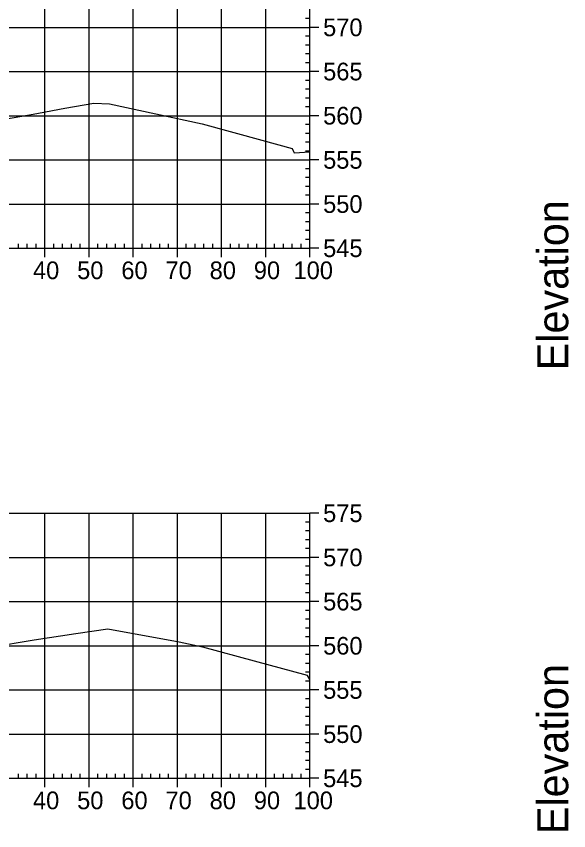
# Model space of a CAD drawing. Extents: x 704834 to 709892, y 372981 to 377533.
# Drawn here: x 708988.4 to 709113.5, y 376269 to 376453.3 of the extents above; entities that cross this region are included whole.
import ezdxf

# ---------------------------------------------------------------- set-up
doc = ezdxf.new("R2010")
doc.units = 0
for name, color, linetype in [('57', 7, 'Continuous'), ('60', 7, 'Continuous'), ('Existing', 7, 'Continuous')]:
    doc.layers.add(name, color=color, linetype=linetype)

msp = doc.modelspace()

# ---------------------------------------------------------------- linework, layer by layer
at = {"layer": '57'}
for p, q in [((708994.91, 376400.82), (708994.91, 376460.82)), ((709004.91, 376400.82), (709004.91, 376460.82)), ((709014.91, 376400.82), (709014.91, 376460.82)), ((709024.91, 376400.82), (709024.91, 376460.82)), ((709034.91, 376400.82), (709034.91, 376460.82)), ((709044.91, 376400.82), (709044.91, 376460.82)), ((709054.91, 376400.82), (709054.91, 376460.82)), ((709054.91, 376400.82), (709054.91, 376460.82)), ((709054.91, 376452.82), (709053.91, 376452.82)), ((708854.91, 376450.82), (709054.91, 376450.82)), ((709056.91, 376450.82), (709054.91, 376450.82)), ((709054.91, 376448.82), (709053.91, 376448.82)), ((709054.91, 376446.82), (709053.91, 376446.82)), ((709054.91, 376444.82), (709053.91, 376444.82)), ((709054.91, 376442.82), (709053.91, 376442.82)), ((708854.91, 376440.82), (709054.91, 376440.82)), ((709056.91, 376440.82), (709054.91, 376440.82)), ((709054.91, 376438.82), (709053.91, 376438.82)), ((709054.91, 376436.82), (709053.91, 376436.82)), ((709054.91, 376434.82), (709053.91, 376434.82)), ((709054.91, 376432.82), (709053.91, 376432.82)), ((708854.91, 376430.82), (709054.91, 376430.82)), ((709056.91, 376430.82), (709054.91, 376430.82)), ((709054.91, 376428.82), (709053.91, 376428.82)), ((709054.91, 376426.82), (709053.91, 376426.82)), ((709054.91, 376424.82), (709053.91, 376424.82)), ((709054.91, 376422.82), (709053.91, 376422.82)), ((708854.91, 376420.82), (709054.91, 376420.82)), ((709056.91, 376420.82), (709054.91, 376420.82)), ((709054.91, 376418.82), (709053.91, 376418.82)), ((709054.91, 376416.82), (709053.91, 376416.82)), ((709054.91, 376414.82), (709053.91, 376414.82)), ((709054.91, 376412.82), (709053.91, 376412.82)), ((708854.91, 376410.82), (709054.91, 376410.82)), ((709056.91, 376410.82), (709054.91, 376410.82)), ((709054.91, 376408.82), (709053.91, 376408.82)), ((709054.91, 376406.82), (709053.91, 376406.82)), ((709054.91, 376404.82), (709053.91, 376404.82)), ((709054.91, 376402.82), (709053.91, 376402.82)), ((708854.91, 376400.82), (709054.91, 376400.82)), ((708854.91, 376400.82), (709054.91, 376400.82)), ((708988.91, 376400.82), (708988.91, 376401.82)), ((708990.91, 376400.82), (708990.91, 376401.82)), ((708992.91, 376400.82), (708992.91, 376401.82)), ((708994.91, 376398.82), (708994.91, 376400.82)), ((708996.91, 376400.82), (708996.91, 376401.82)), ((708998.91, 376400.82), (708998.91, 376401.82)), ((709000.91, 376400.82), (709000.91, 376401.82)), ((709002.91, 376400.82), (709002.91, 376401.82)), ((709004.91, 376398.82), (709004.91, 376400.82)), ((709006.91, 376400.82), (709006.91, 376401.82)), ((709008.91, 376400.82), (709008.91, 376401.82)), ((709010.91, 376400.82), (709010.91, 376401.82)), ((709012.91, 376400.82), (709012.91, 376401.82)), ((709014.91, 376398.82), (709014.91, 376400.82)), ((709016.91, 376400.82), (709016.91, 376401.82)), ((709018.91, 376400.82), (709018.91, 376401.82)), ((709020.91, 376400.82), (709020.91, 376401.82)), ((709022.91, 376400.82), (709022.91, 376401.82)), ((709024.91, 376398.82), (709024.91, 376400.82)), ((709026.91, 376400.82), (709026.91, 376401.82)), ((709028.91, 376400.82), (709028.91, 376401.82)), ((709030.91, 376400.82), (709030.91, 376401.82)), ((709032.91, 376400.82), (709032.91, 376401.82)), ((709034.91, 376398.82), (709034.91, 376400.82)), ((709036.91, 376400.82), (709036.91, 376401.82)), ((709038.91, 376400.82), (709038.91, 376401.82)), ((709040.91, 376400.82), (709040.91, 376401.82)), ((709042.91, 376400.82), (709042.91, 376401.82)), ((709044.91, 376398.82), (709044.91, 376400.82)), ((709046.91, 376400.82), (709046.91, 376401.82)), ((709048.91, 376400.82), (709048.91, 376401.82)), ((709050.91, 376400.82), (709050.91, 376401.82)), ((709052.91, 376400.82), (709052.91, 376401.82)), ((709054.91, 376398.82), (709054.91, 376400.82)), ((709056.91, 376400.82), (709054.91, 376400.82)), ((708854.91, 376340.82), (709054.91, 376340.82)), ((708994.91, 376280.82), (708994.91, 376340.82)), ((709004.91, 376280.82), (709004.91, 376340.82)), ((709014.91, 376280.82), (709014.91, 376340.82)), ((709024.91, 376280.82), (709024.91, 376340.82)), ((709034.91, 376280.82), (709034.91, 376340.82)), ((709044.91, 376280.82), (709044.91, 376340.82)), ((709054.91, 376280.82), (709054.91, 376340.82)), ((709054.91, 376280.82), (709054.91, 376340.82)), ((709056.91, 376340.82), (709054.91, 376340.82)), ((709054.91, 376338.82), (709053.91, 376338.82)), ((709054.91, 376336.82), (709053.91, 376336.82)), ((709054.91, 376334.82), (709053.91, 376334.82)), ((709054.91, 376332.82), (709053.91, 376332.82)), ((708854.91, 376330.82), (709054.91, 376330.82)), ((709056.91, 376330.82), (709054.91, 376330.82)), ((709054.91, 376328.82), (709053.91, 376328.82)), ((709054.91, 376326.82), (709053.91, 376326.82)), ((709054.91, 376324.82), (709053.91, 376324.82)), ((709054.91, 376322.82), (709053.91, 376322.82)), ((708854.91, 376320.82), (709054.91, 376320.82)), ((709056.91, 376320.82), (709054.91, 376320.82)), ((709054.91, 376318.82), (709053.91, 376318.82)), ((709054.91, 376316.82), (709053.91, 376316.82)), ((709054.91, 376314.82), (709053.91, 376314.82)), ((709054.91, 376312.82), (709053.91, 376312.82)), ((708854.91, 376310.82), (709054.91, 376310.82)), ((709056.91, 376310.82), (709054.91, 376310.82)), ((709054.91, 376308.82), (709053.91, 376308.82)), ((709054.91, 376306.82), (709053.91, 376306.82)), ((709054.91, 376304.82), (709053.91, 376304.82)), ((709054.91, 376302.82), (709053.91, 376302.82)), ((708854.91, 376300.82), (709054.91, 376300.82)), ((709056.91, 376300.82), (709054.91, 376300.82)), ((709054.91, 376298.82), (709053.91, 376298.82)), ((709054.91, 376296.82), (709053.91, 376296.82)), ((709054.91, 376294.82), (709053.91, 376294.82)), ((709054.91, 376292.82), (709053.91, 376292.82)), ((708854.91, 376290.82), (709054.91, 376290.82)), ((709056.91, 376290.82), (709054.91, 376290.82)), ((709054.91, 376288.82), (709053.91, 376288.82)), ((709054.91, 376286.82), (709053.91, 376286.82)), ((709054.91, 376284.82), (709053.91, 376284.82)), ((709054.91, 376282.82), (709053.91, 376282.82)), ((708854.91, 376280.82), (709054.91, 376280.82)), ((708854.91, 376280.82), (709054.91, 376280.82)), ((708988.91, 376280.82), (708988.91, 376281.82)), ((708990.91, 376280.82), (708990.91, 376281.82)), ((708992.91, 376280.82), (708992.91, 376281.82)), ((708994.91, 376278.82), (708994.91, 376280.82)), ((708996.91, 376280.82), (708996.91, 376281.82)), ((708998.91, 376280.82), (708998.91, 376281.82)), ((709000.91, 376280.82), (709000.91, 376281.82)), ((709002.91, 376280.82), (709002.91, 376281.82)), ((709004.91, 376278.82), (709004.91, 376280.82)), ((709006.91, 376280.82), (709006.91, 376281.82)), ((709008.91, 376280.82), (709008.91, 376281.82)), ((709010.91, 376280.82), (709010.91, 376281.82)), ((709012.91, 376280.82), (709012.91, 376281.82)), ((709014.91, 376278.82), (709014.91, 376280.82)), ((709016.91, 376280.82), (709016.91, 376281.82)), ((709018.91, 376280.82), (709018.91, 376281.82)), ((709020.91, 376280.82), (709020.91, 376281.82)), ((709022.91, 376280.82), (709022.91, 376281.82)), ((709024.91, 376278.82), (709024.91, 376280.82)), ((709026.91, 376280.82), (709026.91, 376281.82)), ((709028.91, 376280.82), (709028.91, 376281.82)), ((709030.91, 376280.82), (709030.91, 376281.82)), ((709032.91, 376280.82), (709032.91, 376281.82)), ((709034.91, 376278.82), (709034.91, 376280.82)), ((709036.91, 376280.82), (709036.91, 376281.82)), ((709038.91, 376280.82), (709038.91, 376281.82)), ((709040.91, 376280.82), (709040.91, 376281.82)), ((709042.91, 376280.82), (709042.91, 376281.82)), ((709044.91, 376278.82), (709044.91, 376280.82)), ((709046.91, 376280.82), (709046.91, 376281.82)), ((709048.91, 376280.82), (709048.91, 376281.82)), ((709050.91, 376280.82), (709050.91, 376281.82)), ((709052.91, 376280.82), (709052.91, 376281.82)), ((709054.91, 376278.82), (709054.91, 376280.82)), ((709056.91, 376280.82), (709054.91, 376280.82))]:
    msp.add_line(p, q, dxfattribs=at)
at = {"layer": 'Existing'}
for points in [[(708981.74, 376429.35), (708991.44, 376431.04), (708993.5, 376431.4), (708999.44, 376432.52), (709006.02, 376433.62), (709009.55, 376433.51), (709030.53, 376428.97), (709044.03, 376425.25), (709050.87, 376423.41), (709051.22, 376422.69), (709051.35, 376422.43), (709054.91, 376422.65)], [(708982.56, 376310.51), (708992.47, 376312.16), (709001.9, 376313.58), (709009.17, 376314.65), (709025.29, 376311.68), (709030.58, 376310.57), (709042.31, 376307.4), (709054.27, 376304.18), (709054.31, 376304.11), (709054.8, 376303.16), (709054.91, 376303.16)]]:
    msp.add_lwpolyline(points, dxfattribs=at)

# ---------------------------------------------------------------- texts
at = {"layer": '57'}
for s, p in [('570', (709057.91, 376448.82)), ('565', (709057.91, 376438.82)), ('560', (709057.91, 376428.82)), ('555', (709057.91, 376418.82)), ('550', (709057.91, 376408.82)), ('545', (709057.91, 376398.82)), ('40', (708992.22, 376393.82)), ('50', (709002.22, 376393.82)), ('60', (709012.22, 376393.82)), ('70', (709022.22, 376393.82)), ('80', (709032.22, 376393.82)), ('90', (709042.22, 376393.82)), ('100', (709051.21, 376393.82)), ('575', (709057.91, 376338.82)), ('570', (709057.91, 376328.82)), ('565', (709057.91, 376318.82)), ('560', (709057.91, 376308.82)), ('555', (709057.91, 376298.82)), ('550', (709057.91, 376288.82)), ('545', (709057.91, 376278.82)), ('40', (708992.22, 376273.82)), ('50', (709002.22, 376273.82)), ('60', (709012.22, 376273.82)), ('70', (709022.22, 376273.82)), ('80', (709032.22, 376273.82)), ('90', (709042.22, 376273.82)), ('100', (709051.21, 376273.82))]:
    msp.add_text(s, height=4, dxfattribs=at).set_placement(p)
at = {"layer": '60'}
for p in [(709113.41, 376373.18), (709113.41, 376268.18)]:
    msp.add_text('Elevation', height=7, rotation=90, dxfattribs=at).set_placement(p)

doc.saveas('drawing.dxf')
